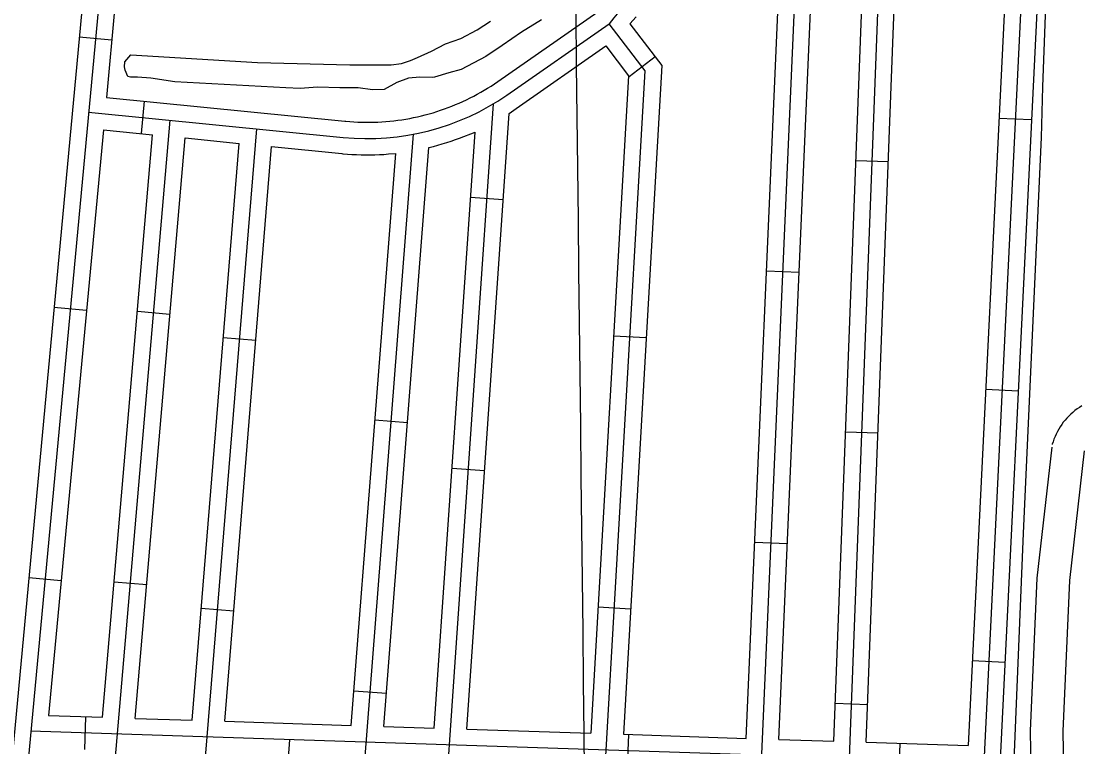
# Model space of a CAD drawing. Extents: x 3683402 to 3721514, y 487807 to 513565.
# Drawn here: x 3697613 to 3698587, y 500906 to 501574 of the extents above; entities that cross this region are included whole.
import ezdxf

# ---------------------------------------------------------------- set-up
doc = ezdxf.new("R2010")
doc.units = 0
for name, color, linetype in [('V-GRID-MAJR', 7, 'Continuous'), ('V-RAIL-TRAK', 7, 'Continuous'), ('V-ROAD-CNTR', 7, 'Continuous'), ('V-TOPO-SHOR', 7, 'Continuous')]:
    doc.layers.add(name, color=color, linetype=linetype)

msp = doc.modelspace()

# ---------------------------------------------------------------- linework, layer by layer
at = {"layer": 'V-GRID-MAJR'}
msp.add_spline([(3698217.9, 493344.79), (3698148.29, 499402.23), (3698078.65, 505462.75), (3698009.01, 511523.29), (3698008.98, 511526.36)], degree=3, dxfattribs=at)
at = {"layer": 'V-RAIL-TRAK'}
msp.add_lwpolyline([(3698583.14, 502294.61), (3698583.92, 502261.15), (3698583.92, 502261.15), (3698579.41, 502184.34), (3698576.23, 502107.47), (3698574.65, 502045.95), (3698574.65, 502045.96), (3698564.26, 501761.14), (3698564.26, 501761.13), (3698557.59, 501637.09), (3698553.03, 501512.95), (3698551.85, 501466.31), (3698551.85, 501466.31), (3698535.15, 501102.12), (3698535.15, 501102.12), (3698520.37, 500743.63)], dxfattribs=at)
at = {"layer": 'V-ROAD-CNTR'}
for p, q in [((3697696.24, 501556.12), (3697666.37, 501558.91)), ((3698196.43, 501540.63), (3698172.62, 501522.38)), ((3697726.21, 501499.87), (3697723.24, 501470.02)), ((3698542.88, 501482.61), (3698512.92, 501484.07)), ((3698381.21, 501445.39), (3698411.19, 501444.25)), ((3698026.57, 501411.51), (3698056.5, 501409.46)), ((3698299.06, 501343.67), (3698329.03, 501342.36)), ((3697672.93, 501307.21), (3697643.07, 501310)), ((3697719.94, 501306.46), (3697749.83, 501303.89)), ((3697798.93, 501282.33), (3697828.83, 501279.89)), ((3698188.15, 501281.98), (3698158.2, 501283.7)), ((3698530.67, 501232.91), (3698500.7, 501234.37)), ((3697938.55, 501206.41), (3697968.46, 501204.09)), ((3698371.68, 501195.57), (3698401.66, 501194.43)), ((3698009.46, 501162.1), (3698039.39, 501160.05)), ((3698288.13, 501093.91), (3698318.1, 501092.6)), ((3697649.63, 501058.3), (3697619.76, 501061.09)), ((3697698.56, 501057.38), (3697728.45, 501054.81)), ((3697778.59, 501033.16), (3697808.49, 501030.72)), ((3698173.81, 501032.39), (3698143.86, 501034.11)), ((3698518.45, 500983.21), (3698488.49, 500984.67)), ((3697919.2, 500957.17), (3697949.11, 500954.84)), ((3698362.15, 500945.76), (3698392.13, 500944.61)), ((3697672.07, 500933.19), (3697671.09, 500903.21)), ((3698171.8, 500916.87), (3698170.82, 500886.89)), ((3698421.67, 500908.71), (3698420.69, 500878.73))]:
    msp.add_line(p, q, dxfattribs=at)
for points in [[(3698567.07, 502284.26), (3698457.76, 500049.42), (3698433.28, 499649.18)], [(3698582.05, 502285.42), (3698582.08, 502284.05), (3698472.74, 500048.6)], [(3697700.03, 501757.55), (3697537.86, 500025.25)], [(3697685.02, 501758.12), (3697582.76, 500665.79)], [(3698524.02, 501711.13), (3698484.67, 500906.65)], [(3698375.24, 500895.22), (3698406.04, 501702.7)], [(3698390.8, 500909.72), (3698420.58, 501690.32)], [(3698225.24, 499312.79), (3698328.69, 501677.81)], [(3698360.82, 500910.7), (3698390.33, 501684.24)], [(3698280.23, 500913.33), (3698313.18, 501666.61)], [(3698310.22, 500912.35), (3698343.57, 501674.83)], [(3697699.16, 501587.3), (3697691.3, 501503.35)], [(3697691.3, 501503.35), (3697910.79, 501481.48), (3697911.69, 501481.4), (3697915.47, 501481.07), (3697919.08, 501480.83), (3697922.79, 501480.65), (3697926.51, 501480.53), (3697930.15, 501480.46), (3697933.82, 501480.48), (3697937.57, 501480.55), (3697941.23, 501480.68), (3697944.88, 501480.89), (3697948.55, 501481.16), (3697952.27, 501481.49), (3697955.91, 501481.87), (3697959.54, 501482.34), (3697963.2, 501482.85), (3697966.85, 501483.45), (3697970.48, 501484.09), (3697974.08, 501484.81), (3697977.71, 501485.58), (3697981.27, 501486.41), (3697984.84, 501487.31), (3697988.41, 501488.28), (3697991.96, 501489.3), (3697995.46, 501490.38), (3697998.97, 501491.53), (3698002.44, 501492.75), (3698005.94, 501494.02), (3698009.36, 501495.34), (3698012.74, 501496.71), (3698016.13, 501498.18), (3698019.52, 501499.69), (3698022.87, 501501.26), (3698026.17, 501502.87), (3698029.41, 501504.53), (3698032.67, 501506.29), (3698035.92, 501508.09), (3698039.07, 501509.91), (3698042.24, 501511.84), (3698045.4, 501513.82), (3698048.44, 501515.8), (3698051.51, 501517.89), (3698143.72, 501582.23)], [(3698052.61, 499286.45), (3698060.09, 499314.91), (3698187.26, 501527.93), (3698154.12, 501571.2)], [(3698060.03, 501505.54), (3698154.12, 501571.2)], [(3698173.19, 501570.97), (3698202.56, 501532.63), (3698167.18, 500917.02)], [(3698173.19, 501570.97), (3698179.03, 501577.67)], [(3698061.94, 501488.68), (3698068.55, 501493.19), (3698150.94, 501550.69)], [(3698150.94, 501550.69), (3698171.97, 501523.23), (3698137.19, 500918)], [(3697901.24, 499365.3), (3698047.51, 501497.49)], [(3697623.68, 500009.94), (3697750.11, 501482.42)], [(3697674.97, 501489.9), (3697909.37, 501466.55)], [(3698023.04, 500921.73), (3698061.94, 501488.68)], [(3697688.5, 501473.48), (3697638.03, 500934.3)], [(3697667.43, 499487.08), (3697829.67, 501474.49)], [(3697688.5, 501473.48), (3697733.9, 501468.96)], [(3697988.11, 501457.2), (3697992.45, 501458.29), (3697996.47, 501459.38), (3698000.54, 501460.55), (3698004.56, 501461.8), (3698008.58, 501463.11), (3698012.55, 501464.5), (3698016.46, 501465.93), (3698030.68, 501471.38)], [(3697993.04, 500922.71), (3698030.68, 501471.38)], [(3697687.85, 500932.68), (3697733.9, 501468.96)], [(3697717.88, 500931.7), (3697763.75, 501465.99)], [(3697763.75, 501465.99), (3697813.52, 501461.03)], [(3697814.15, 499410.66), (3697974.02, 501469.5)], [(3697770.17, 500929.99), (3697813.52, 501461.03)], [(3697800.19, 500929.01), (3697843.38, 501458.05)], [(3697843.38, 501458.05), (3697907.95, 501451.62), (3697909.02, 501451.52), (3697913.15, 501451.16), (3697917.38, 501450.87), (3697921.57, 501450.68), (3697925.72, 501450.54), (3697929.98, 501450.46), (3697934.2, 501450.49), (3697938.37, 501450.56), (3697942.6, 501450.71), (3697946.83, 501450.95), (3697951, 501451.26), (3697957.61, 501451.85)], [(3697916.71, 500925.2), (3697957.61, 501451.85)], [(3697946.73, 500924.22), (3697988.11, 501457.2)], [(3698589.11, 501219.32), (3698586.96, 501217.98), (3698584.87, 501216.55), (3698582.84, 501215.03), (3698580.88, 501213.43), (3698578.99, 501211.75), (3698577.17, 501209.98), (3698575.42, 501208.15), (3698573.76, 501206.24), (3698572.17, 501204.27), (3698570.67, 501202.23), (3698569.26, 501200.12), (3698567.93, 501197.96), (3698566.7, 501195.75), (3698565.57, 501193.49), (3698564.53, 501191.18), (3698563.58, 501188.82), (3698562.74, 501186.44), (3698562.04, 501184.14), (3698561.92, 501183.73)], [(3698561.46, 501181.39), (3698547.82, 501060.84), (3698541.75, 500920.2), (3698543.34, 500828.06)], [(3698591.27, 501178.01), (3698577.75, 501058.5), (3698571.77, 500919.81), (3698573.33, 500828.58)], [(3697638.03, 500934.3), (3697687.85, 500932.68)], [(3697717.88, 500931.7), (3697770.17, 500929.99)], [(3697800.19, 500929.01), (3697916.71, 500925.2)], [(3698498.94, 500891.18), (3697621.6, 500919.83)], [(3697946.73, 500924.22), (3697993.04, 500922.71)], [(3698023.04, 500921.73), (3698137.19, 500918)], [(3698167.18, 500917.02), (3698280.23, 500913.33)], [(3697792.12, 499999.97), (3697860.14, 500912.04)], [(3698310.22, 500912.35), (3698360.82, 500910.7)], [(3698390.8, 500909.72), (3698484.67, 500906.65)]]:
    msp.add_lwpolyline(points, dxfattribs=at)
for centre, radius, start, end in [((3698413.51, 501368.77), 329.03, 103.30142, 142.03207), ((3697931.5, 501691.59), 226.13, 264.38453, 304.63669)]:
    msp.add_arc(centre, radius, start, end, dxfattribs=at)
at = {"layer": 'V-TOPO-SHOR'}
for points in [[(3698091.92, 501574.77), (3698073.53, 501563.39), (3698055.63, 501551.03), (3698040.67, 501541.1), (3698017.88, 501529.01), (3698006.38, 501525.9), (3697993.41, 501522.06), (3697991.94, 501521.58), (3697979.97, 501522.14), (3697969.46, 501521.22), (3697958.69, 501517.13), (3697946.92, 501510.6), (3697936.17, 501510.41), (3697922.99, 501512.2), (3697906.13, 501512.05), (3697885.61, 501512.65), (3697869.72, 501511.52), (3697856.53, 501512.08), (3697754.19, 501517.54), (3697732.22, 501521.09), (3697720.01, 501521.89), (3697713.42, 501521.92), (3697710.98, 501522.67)], [(3697713.78, 501542.69), (3697830.52, 501535.44), (3697915.54, 501533.49), (3697953.4, 501533.28), (3697962.94, 501534.45), (3697971.26, 501537.34), (3697977.63, 501539.99), (3697990.61, 501546.02), (3698003.6, 501552.55), (3698017.55, 501557.6), (3698032.75, 501565.58), (3698045, 501573.57)], [(3697710.98, 501522.67), (3697708.57, 501528.3), (3697708.1, 501531.48), (3697708.37, 501536.12), (3697713.78, 501542.69)]]:
    msp.add_lwpolyline(points, dxfattribs=at)

doc.saveas('drawing.dxf')
